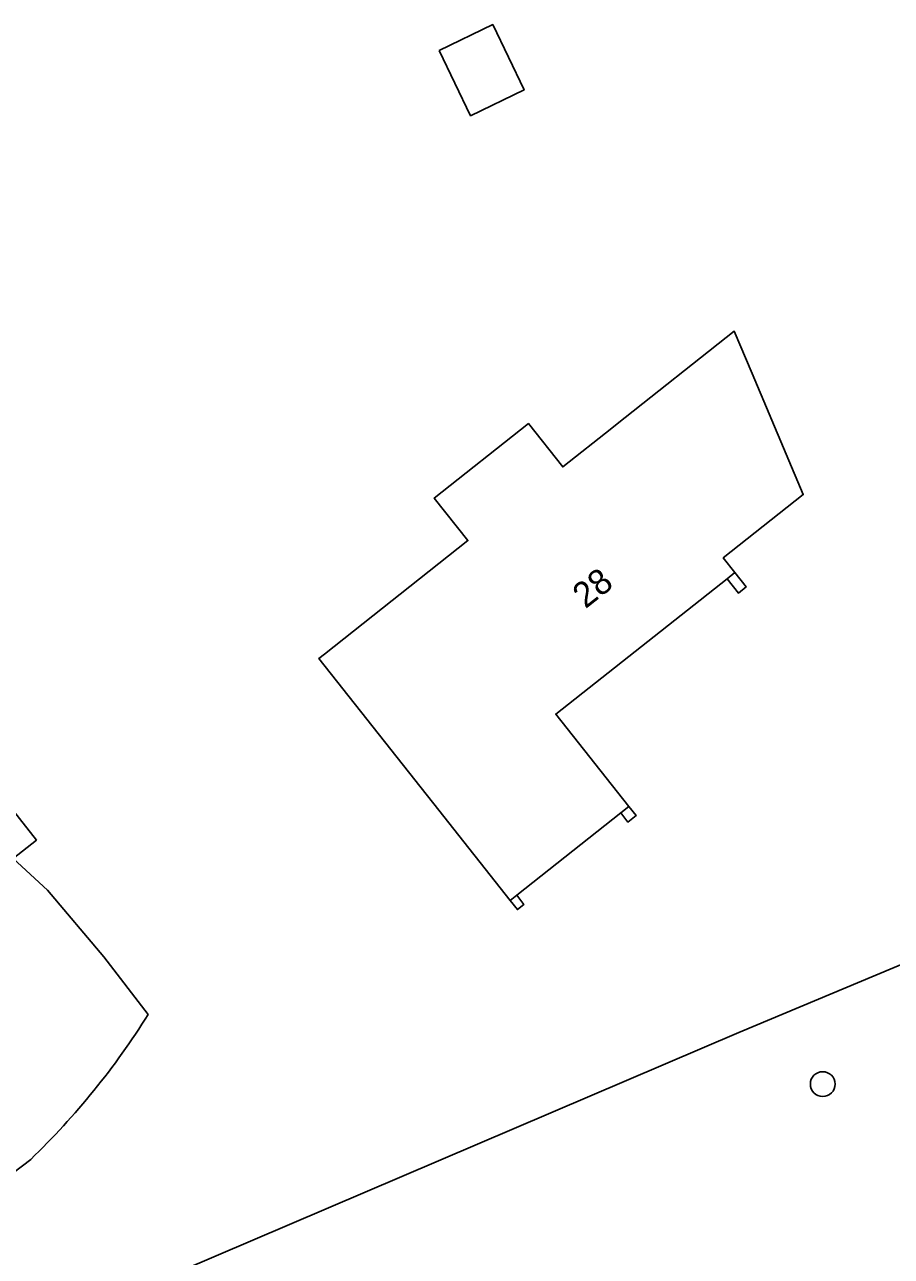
# Model space of a CAD drawing. Extents: x 162417 to 163721, y 384268 to 385416.
# Drawn here: x 163415.87 to 163450.09, y 384915.55 to 384964.2 of the extents above; entities that cross this region are included whole.
import ezdxf

# ---------------------------------------------------------------- set-up
doc = ezdxf.new("R2010")
doc.units = 0
for name, color, linetype in [('IMGEO_Boom', 7, 'Continuous'), ('IMGEO_Groenvoorziening', 7, 'Continuous'), ('IMGEO_Muur', 7, 'Continuous'), ('IMGEO_Pand', 7, 'Continuous'), ('IMGEO_Pand_nummerreeks', 7, 'Continuous')]:
    doc.layers.add(name, color=color, linetype=linetype)

msp = doc.modelspace()

# ---------------------------------------------------------------- linework, layer by layer
at = {"layer": 'IMGEO_Boom'}
msp.add_circle((163447.383, 384922.353), 0.489, dxfattribs=at)
at = {"layer": 'IMGEO_Groenvoorziening'}
msp.add_lwpolyline([(163451.907, 384927.667), (163444.074, 384924.391), (163405.67, 384907.984), (163400.169, 384916.215), (163396.623, 384921.705), (163396.543, 384921.829)], dxfattribs=at)
at = {"layer": 'IMGEO_Muur'}
for points in [[(163443.603, 384942.312), (163444.051, 384941.747), (163444.359, 384941.991), (163443.912, 384942.557)], [(163439.407, 384933.062), (163439.693, 384932.7), (163440.015, 384932.955), (163439.729, 384933.317)], [(163435.041, 384929.609), (163435.327, 384929.248), (163435.586, 384929.452), (163435.3, 384929.814)]]:
    msp.add_lwpolyline(points, dxfattribs=at)
at = {"layer": 'IMGEO_Pand'}
for points in [[(163432.236, 384963.182), (163433.474, 384960.602), (163435.592, 384961.618), (163434.355, 384964.198), (163432.236, 384963.182)], [(163435.041, 384929.609), (163432.225, 384933.171), (163427.487, 384939.163), (163427.705, 384939.336), (163433.373, 384943.819), (163432.043, 384945.5), (163435.764, 384948.442), (163437.117, 384946.731), (163439.054, 384948.262), (163439.267, 384948.431), (163443.887, 384952.086), (163444.596, 384950.413), (163446.616, 384945.637), (163443.454, 384943.137), (163443.912, 384942.557)], [(163443.603, 384942.312), (163436.843, 384936.966), (163439.729, 384933.317)], [(163443.912, 384942.557), (163443.603, 384942.312)], [(163420.75, 384925.106), (163418.994, 384927.373), (163416.77, 384930.013), (163415.409, 384931.258), (163416.336, 384931.988), (163411.392, 384938.277), (163408.727, 384936.181), (163408.572, 384936.378), (163408.14, 384936.038), (163405.623, 384934.059), (163402.236, 384931.394)], [(163439.407, 384933.062), (163435.3, 384929.814)], [(163439.729, 384933.317), (163439.407, 384933.062)], [(163435.3, 384929.814), (163435.041, 384929.609)], [(163407.912, 384916.786), (163410.809, 384919.065), (163411.25, 384918.474), (163412.021, 384918.12), (163412.898, 384917.909), (163413.776, 384917.975), (163414.621, 384918.253), (163416.108, 384919.38)]]:
    msp.add_lwpolyline(points, dxfattribs=at)
msp.add_arc((163394.809, 384941.392), 30.63, 314.0577, 327.8798, dxfattribs=at)

# ---------------------------------------------------------------- texts
at = {"layer": 'IMGEO_Pand_nummerreeks'}
msp.add_text('28', height=1, rotation=38.3366, dxfattribs=at).set_placement((163438.013, 384941.105))

doc.saveas('drawing.dxf')
